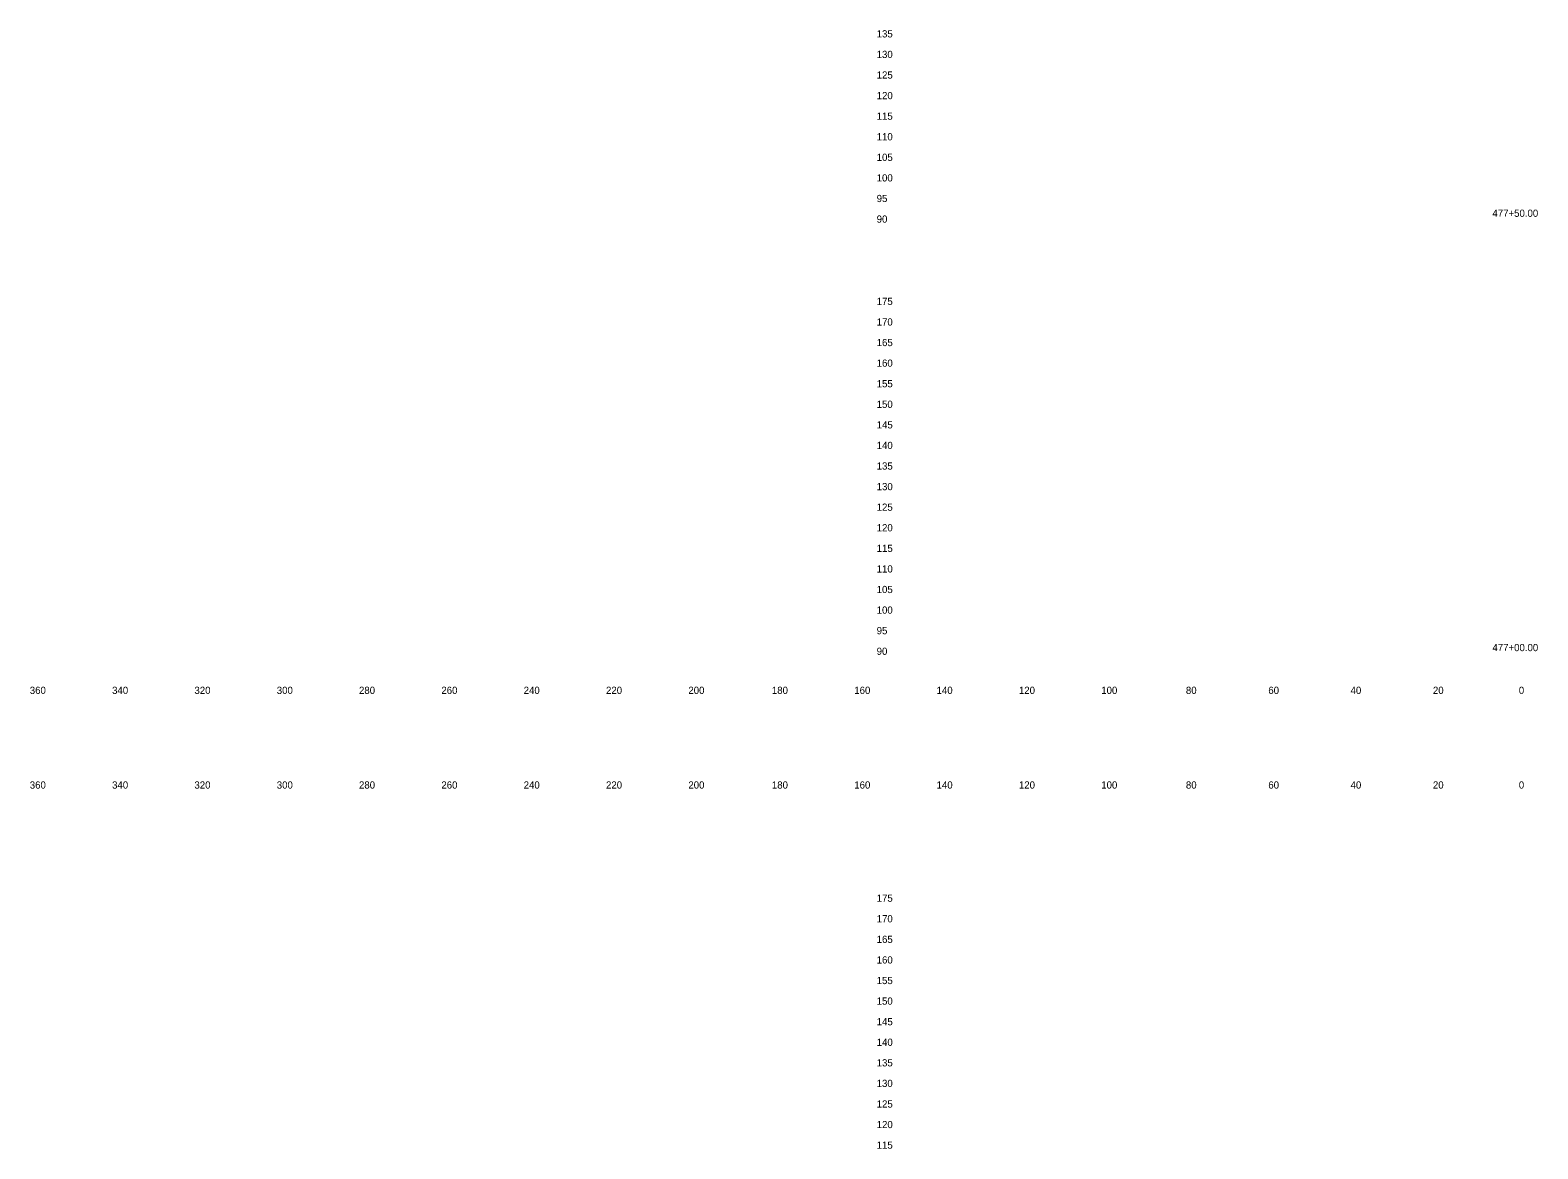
# Model space of a CAD drawing. Extents: x 21281 to 22024, y 6472 to 15198.
# Drawn here: x 21280.5 to 21646.7, y 11654.8 to 11926.6 of the extents above; entities that cross this region are included whole.
import ezdxf

# ---------------------------------------------------------------- set-up
doc = ezdxf.new("R2010")
doc.units = 0
for name, color, linetype in [('Draft_XS_Grid', 7, 'Continuous'), ('Draft_XS_Text', 7, 'Continuous'), ('SLOPE_STAKES_FILL', 7, 'Continuous')]:
    doc.layers.add(name, color=color, linetype=linetype)

msp = doc.modelspace()

# ---------------------------------------------------------------- texts
at = {"layer": 'Draft_XS_Grid'}
for s, p in [('  135  ', (21484.84, 11924.84)), ('  130  ', (21484.84, 11919.84)), ('  125  ', (21484.84, 11914.84)), ('  120  ', (21484.84, 11909.84)), ('  115  ', (21484.84, 11904.84)), ('  110  ', (21484.84, 11899.84)), ('  105  ', (21484.84, 11894.84)), ('  100  ', (21484.84, 11889.84)), ('  95  ', (21484.84, 11884.84)), ('  90  ', (21484.84, 11879.84)), ('  175  ', (21484.84, 11859.84)), ('  170  ', (21484.84, 11854.84)), ('  165  ', (21484.84, 11849.84)), ('  160  ', (21484.84, 11844.84)), ('  155  ', (21484.84, 11839.84)), ('  150  ', (21484.84, 11834.84)), ('  145  ', (21484.84, 11829.84)), ('  140  ', (21484.84, 11824.84)), ('  135  ', (21484.84, 11819.84)), ('  130  ', (21484.84, 11814.84)), ('  125  ', (21484.84, 11809.84)), ('  120  ', (21484.84, 11804.84)), ('  115  ', (21484.84, 11799.84)), ('  110  ', (21484.84, 11794.84)), ('  105  ', (21484.84, 11789.84)), ('  100  ', (21484.84, 11784.84)), ('  95  ', (21484.84, 11779.84)), ('  90  ', (21484.84, 11774.84)), ('  175  ', (21484.84, 11714.84)), ('  170  ', (21484.84, 11709.84)), ('  165  ', (21484.84, 11704.84)), ('  160  ', (21484.84, 11699.84)), ('  155  ', (21484.84, 11694.84)), ('  150  ', (21484.84, 11689.84)), ('  145  ', (21484.84, 11684.84)), ('  140  ', (21484.84, 11679.84)), ('  135  ', (21484.84, 11674.84)), ('  130  ', (21484.84, 11669.84)), ('  125  ', (21484.84, 11664.84)), ('  120  ', (21484.84, 11659.84)), ('  115  ', (21484.84, 11654.84))]:
    msp.add_text(s, height=1.75, dxfattribs=at).set_placement(p)
at = {"layer": 'Draft_XS_Text'}
for s, p in [('  360  ', (21279.14, 11765.34)), ('  340  ', (21299.13, 11765.34)), ('  320  ', (21319.13, 11765.34)), ('  300  ', (21339.13, 11765.34)), ('  280  ', (21359.1, 11765.34)), ('  260  ', (21379.11, 11765.34)), ('  240  ', (21399.1, 11765.34)), ('  220  ', (21419.1, 11765.34)), ('  200  ', (21439.1, 11765.34)), ('  180  ', (21459.39, 11765.34)), ('  160  ', (21479.4, 11765.34)), ('  140  ', (21499.39, 11765.34)), ('  120  ', (21519.39, 11765.34)), ('  100  ', (21539.39, 11765.34)), ('  80  ', (21559.95, 11765.34)), ('  60  ', (21579.97, 11765.34)), ('  40  ', (21599.95, 11765.34)), ('  20  ', (21619.95, 11765.34)), ('  0  ', (21640.81, 11765.34)), ('  0  ', (21640.81, 11765.34)), ('  360  ', (21279.14, 11742.34)), ('  340  ', (21299.13, 11742.34)), ('  320  ', (21319.13, 11742.34)), ('  300  ', (21339.13, 11742.34)), ('  280  ', (21359.1, 11742.34)), ('  260  ', (21379.11, 11742.34)), ('  240  ', (21399.1, 11742.34)), ('  220  ', (21419.1, 11742.34)), ('  200  ', (21439.1, 11742.34)), ('  180  ', (21459.39, 11742.34)), ('  160  ', (21479.4, 11742.34)), ('  140  ', (21499.39, 11742.34)), ('  120  ', (21519.39, 11742.34)), ('  100  ', (21539.39, 11742.34)), ('  80  ', (21559.95, 11742.34)), ('  60  ', (21579.97, 11742.34)), ('  40  ', (21599.95, 11742.34)), ('  20  ', (21619.95, 11742.34)), ('  0  ', (21640.81, 11742.34)), ('  0  ', (21640.81, 11742.34))]:
    msp.add_text(s, height=1.75, dxfattribs=at).set_placement(p)
at = {"layer": 'SLOPE_STAKES_FILL'}
for s, p in [('  477+50.00  ', (21634.4, 11881.26)), ('  477+00.00  ', (21634.4, 11775.73))]:
    msp.add_text(s, height=1.75, dxfattribs=at).set_placement(p)

doc.saveas('drawing.dxf')
